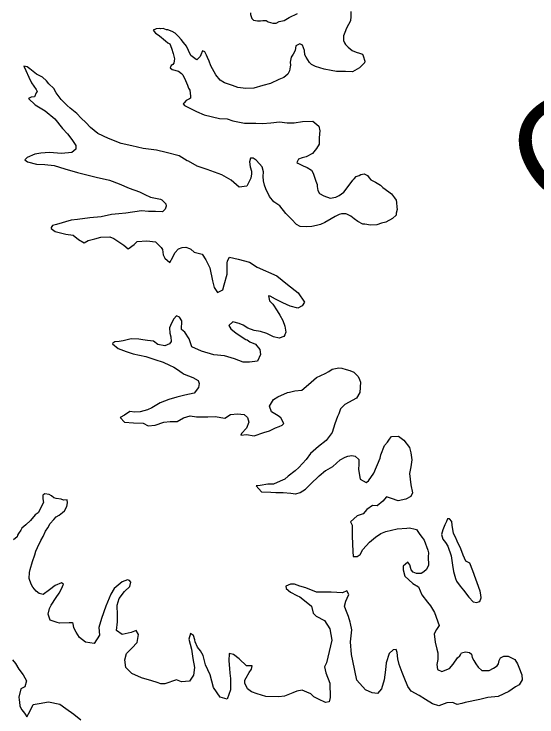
# Model space of a CAD drawing. Extents: x -492261 to -432772, y 1441225 to 1452922.
# Drawn here: x -461397.8 to -461352, y 1452131.3 to 1452192.9 of the extents above; entities that cross this region are included whole.
import ezdxf

# ---------------------------------------------------------------- set-up
doc = ezdxf.new("R2010")
doc.units = 0
doc.layers.add('Default', color=7, linetype='Continuous')

msp = doc.modelspace()

# ---------------------------------------------------------------- linework, layer by layer
at = {"layer": 'Default'}
for points in [[(-461368.312, 1452193.14), (-461368.306, 1452192.689), (-461368.326, 1452192.313), (-461368.497, 1452192.01), (-461368.668, 1452191.682), (-461368.838, 1452191.303), (-461368.935, 1452191.001), (-461368.929, 1452190.601), (-461368.852, 1452190.401), (-461368.775, 1452190.252), (-461368.546, 1452190.004), (-461368.191, 1452189.709), (-461367.839, 1452189.563), (-461367.537, 1452189.492), (-461367.285, 1452189.395), (-461367.208, 1452189.246), (-461367.077, 1452188.797), (-461367.1, 1452188.646), (-461367.273, 1452188.468), (-461367.545, 1452188.189), (-461368.142, 1452187.855), (-461368.768, 1452187.872), (-461369.545, 1452187.886), (-461370.022, 1452187.98), (-461370.625, 1452188.072), (-461371.027, 1452188.192), (-461371.404, 1452188.312), (-461371.758, 1452188.508), (-461371.935, 1452188.681), (-461372.217, 1452189.128), (-461372.32, 1452189.352), (-461372.375, 1452189.727), (-461372.453, 1452189.951), (-461372.531, 1452190.201), (-461372.758, 1452190.298), (-461373.107, 1452190.118), (-461373.176, 1452189.716), (-461373.348, 1452189.413), (-461373.545, 1452189.135), (-461373.614, 1452188.708), (-461373.585, 1452188.433), (-461373.608, 1452188.282), (-461373.679, 1452187.93), (-461373.826, 1452187.653), (-461374.172, 1452187.347), (-461374.621, 1452187.191), (-461375.343, 1452186.83), (-461376.017, 1452186.646), (-461376.815, 1452186.409), (-461377.517, 1452186.4), (-461378.194, 1452186.466), (-461378.672, 1452186.66), (-461379.377, 1452186.876), (-461379.756, 1452187.121), (-461380.138, 1452187.592), (-461380.574, 1452188.363)], [(-461377.103, 1452193.02), (-461377.101, 1452192.87), (-461376.971, 1452192.521), (-461376.819, 1452192.373), (-461376.493, 1452192.327), (-461376.217, 1452192.331), (-461376.017, 1452192.359), (-461375.716, 1452192.338), (-461375.54, 1452192.24), (-461375.137, 1452192.12), (-461374.837, 1452192.124), (-461374.588, 1452192.253), (-461374.138, 1452192.359), (-461373.716, 1452192.615), (-461372.969, 1452192.976)], [(-461380.574, 1452188.363), (-461380.73, 1452188.787), (-461380.859, 1452189.111), (-461380.962, 1452189.31), (-461381.091, 1452189.609), (-461381.318, 1452189.681), (-461381.464, 1452189.353), (-461381.512, 1452189.202), (-461381.808, 1452188.898), (-461381.859, 1452188.922), (-461382.314, 1452189.292), (-461382.546, 1452189.714), (-461382.701, 1452190.113), (-461382.956, 1452190.41), (-461383.185, 1452190.683), (-461383.414, 1452190.955), (-461383.693, 1452191.252), (-461383.971, 1452191.399), (-461384.348, 1452191.519), (-461384.474, 1452191.542), (-461384.75, 1452191.639), (-461384.975, 1452191.611), (-461385.051, 1452191.635), (-461385.377, 1452191.63), (-461385.426, 1452191.58), (-461385.625, 1452191.502), (-461385.421, 1452191.229), (-461385.194, 1452191.082), (-461384.916, 1452190.885), (-461384.713, 1452190.712), (-461384.561, 1452190.564), (-461384.358, 1452190.391), (-461384.182, 1452190.294), (-461384.026, 1452189.92), (-461383.87, 1452189.446), (-461383.79, 1452189.096), (-461383.764, 1452188.996), (-461383.786, 1452188.821), (-461383.809, 1452188.62), (-461383.907, 1452188.493), (-461384.057, 1452188.416), (-461384.154, 1452188.214), (-461383.952, 1452188.067), (-461383.399, 1452187.924), (-461383.145, 1452187.702), (-461383.094, 1452187.652), (-461383.043, 1452187.578), (-461382.787, 1452187.105), (-461382.631, 1452186.681), (-461382.527, 1452186.432), (-461382.424, 1452186.233), (-461382.396, 1452185.983), (-461382.343, 1452185.733), (-461382.365, 1452185.532), (-461382.44, 1452185.481), (-461382.564, 1452185.43), (-461382.738, 1452185.352), (-461382.911, 1452185.124), (-461383.01, 1452185.048), (-461382.883, 1452184.899), (-461382.605, 1452184.752), (-461381.824, 1452184.362), (-461381.168, 1452184.07), (-461379.812, 1452183.763), (-461379.135, 1452183.722), (-461378.656, 1452183.553), (-461377.627, 1452183.367), (-461376.625, 1452183.355), (-461376.048, 1452183.313), (-461375.322, 1452183.373), (-461374.547, 1452183.459), (-461373.87, 1452183.393), (-461373.268, 1452183.376), (-461372.543, 1452183.511), (-461371.642, 1452183.523), (-461371.11, 1452183.079), (-461371.029, 1452182.679), (-461371.051, 1452182.429), (-461371.071, 1452182.052), (-461371.089, 1452181.526), (-461371.31, 1452181.147), (-461371.654, 1452180.691), (-461372.227, 1452180.408), (-461372.577, 1452180.328), (-461372.875, 1452180.199), (-461373.047, 1452179.896), (-461372.946, 1452179.847), (-461372.467, 1452179.603), (-461372.114, 1452179.457), (-461371.735, 1452179.237), (-461371.607, 1452178.963), (-461371.554, 1452178.789), (-461371.372, 1452178.265), (-461371.243, 1452177.991), (-461371.24, 1452177.791), (-461371.186, 1452177.44), (-461371.057, 1452177.192), (-461370.679, 1452176.996), (-461370.125, 1452176.778), (-461369.6, 1452176.861), (-461369.326, 1452177.015)], [(-461369.326, 1452177.015), (-461368.904, 1452177.321), (-461368.535, 1452177.802), (-461368.116, 1452178.359), (-461368.018, 1452178.461), (-461367.82, 1452178.689), (-461367.571, 1452178.767), (-461367.421, 1452178.845), (-461367.122, 1452178.899), (-461366.844, 1452178.777), (-461366.691, 1452178.554), (-461366.539, 1452178.38), (-461366.135, 1452178.185), (-461365.706, 1452177.916), (-461365.503, 1452177.718), (-461364.972, 1452177.349), (-461364.719, 1452177.152), (-461364.464, 1452176.805), (-461364.311, 1452176.607), (-461364.283, 1452176.407), (-461364.253, 1452176.006), (-461364.25, 1452175.781), (-461364.32, 1452175.454), (-461364.318, 1452175.278), (-461364.64, 1452174.999), (-461365.237, 1452174.69), (-461365.612, 1452174.584), (-461366.011, 1452174.454), (-461366.586, 1452174.421), (-461367.063, 1452174.49), (-461367.239, 1452174.512), (-461367.693, 1452174.732), (-461367.997, 1452174.978), (-461368.3, 1452175.199), (-461368.653, 1452175.37), (-461368.729, 1452175.394), (-461369.105, 1452175.414), (-461369.329, 1452175.361), (-461369.678, 1452175.181), (-461370.026, 1452174.976), (-461370.573, 1452174.642), (-461370.971, 1452174.462), (-461371.296, 1452174.382), (-461371.72, 1452174.301), (-461372.171, 1452174.27), (-461372.748, 1452174.312), (-461373.05, 1452174.484), (-461373.508, 1452174.953), (-461373.99, 1452175.423), (-461374.525, 1452176.117), (-461375.056, 1452176.461), (-461375.438, 1452176.932), (-461375.747, 1452177.604), (-461375.877, 1452177.928), (-461375.957, 1452178.303), (-461375.987, 1452178.678), (-461375.967, 1452179.079), (-461376.073, 1452179.529), (-461376.302, 1452179.802), (-461376.607, 1452180.123), (-461376.86, 1452180.295), (-461377.085, 1452180.292), (-461377.181, 1452179.965), (-461377.125, 1452179.54), (-461377.02, 1452179.14), (-461377.017, 1452178.915), (-461377.062, 1452178.538), (-461377.403, 1452177.832), (-461378.104, 1452177.748), (-461378.788, 1452178.365), (-461379.596, 1452178.83), (-461380.905, 1452179.288), (-461381.785, 1452179.577), (-461382.543, 1452180.018), (-461382.644, 1452180.066), (-461383.351, 1452180.483), (-461384.482, 1452180.793), (-461385.336, 1452180.982), (-461386.516, 1452181.141), (-461387.496, 1452181.379), (-461388.425, 1452181.567), (-461389.533, 1452182.003), (-461390.491, 1452182.441), (-461391.124, 1452182.983), (-461391.531, 1452183.404), (-461391.937, 1452183.799), (-461392.318, 1452184.195), (-461392.9, 1452184.663), (-461393.179, 1452184.91), (-461393.687, 1452185.429), (-461394.146, 1452186.024), (-461394.351, 1452186.397), (-461394.782, 1452186.792), (-461394.986, 1452187.065), (-461395.341, 1452187.386), (-461395.846, 1452187.655), (-461396.453, 1452188.123), (-461396.681, 1452188.295), (-461396.982, 1452188.341), (-461396.802, 1452187.968), (-461396.544, 1452187.395)], [(-461396.544, 1452187.395), (-461396.286, 1452186.897), (-461395.903, 1452186.301), (-461395.8, 1452186.127), (-461395.874, 1452186.001), (-461396.045, 1452185.648), (-461396.32, 1452185.644), (-461396.569, 1452185.515), (-461395.985, 1452184.972), (-461395.102, 1452184.433), (-461394.241, 1452183.743), (-461393.578, 1452182.9), (-461393.146, 1452182.43), (-461392.764, 1452181.909), (-461392.406, 1452181.387), (-461392.402, 1452181.087), (-461392.774, 1452180.781), (-461393.674, 1452180.694), (-461394.728, 1452180.78), (-461395.478, 1452180.719), (-461396.003, 1452180.637), (-461396.676, 1452180.352), (-461396.874, 1452180.149), (-461396.646, 1452179.952), (-461395.867, 1452179.762), (-461395.14, 1452179.722), (-461394.312, 1452179.658), (-461393.381, 1452179.345), (-461392.275, 1452179.034), (-461390.641, 1452178.63), (-461389.46, 1452178.345), (-461388.604, 1452178.031), (-461387.722, 1452177.667), (-461386.841, 1452177.328), (-461386.362, 1452177.109), (-461385.858, 1452176.866), (-461384.979, 1452176.702), (-461384.878, 1452176.628), (-461384.523, 1452176.283), (-461384.495, 1452176.082), (-461384.566, 1452175.806), (-461384.814, 1452175.577), (-461385.416, 1452175.619), (-461386.042, 1452175.61), (-461386.644, 1452175.677), (-461388.019, 1452175.458), (-461388.644, 1452175.4), (-461389.27, 1452175.341), (-461390.194, 1452175.153), (-461391.17, 1452175.065), (-461392.27, 1452174.9), (-461392.821, 1452174.842), (-461394.118, 1452174.474), (-461394.468, 1452174.394), (-461394.566, 1452174.217), (-461394.565, 1452174.117), (-461394.21, 1452173.846), (-461393.281, 1452173.633), (-461392.653, 1452173.541), (-461392.172, 1452173.147), (-461391.667, 1452172.853), (-461391.319, 1452173.058), (-461390.745, 1452173.216), (-461390.221, 1452173.349), (-461389.419, 1452173.385), (-461389.067, 1452173.239), (-461388.208, 1452172.675), (-461387.827, 1452172.329), (-461387.306, 1452172.712), (-461387.034, 1452172.991), (-461386.183, 1452173.053), (-461385.431, 1452172.963), (-461384.923, 1452172.469), (-461384.82, 1452172.269), (-461384.739, 1452171.82), (-461384.61, 1452171.521), (-461384.179, 1452171.151), (-461383.91, 1452171.605), (-461383.739, 1452171.983), (-461383.418, 1452172.339), (-461383.094, 1452172.468), (-461382.769, 1452172.498), (-461382.442, 1452172.377), (-461382.316, 1452172.303), (-461382.037, 1452172.057), (-461381.333, 1452171.866), (-461381.026, 1452171.369), (-461380.666, 1452170.672), (-461380.425, 1452169.523), (-461380.292, 1452168.948), (-461379.986, 1452168.526), (-461379.513, 1452168.758), (-461379.394, 1452169.186), (-461379.155, 1452170.116), (-461379.135, 1452170.442), (-461379.143, 1452171.094), (-461379.121, 1452171.294), (-461378.949, 1452171.597), (-461378.171, 1452171.432), (-461377.19, 1452171.17), (-461376.508, 1452170.728)], [(-461376.508, 1452170.728), (-461374.795, 1452169.975), (-461373.858, 1452169.211), (-461372.921, 1452168.472), (-461372.359, 1452167.678), (-461372.555, 1452167.349), (-461372.954, 1452167.143), (-461373.607, 1452167.31), (-461374.262, 1452167.602), (-461374.893, 1452167.919), (-461375.372, 1452168.188), (-461375.523, 1452168.211), (-461375.442, 1452167.786), (-461375.138, 1452167.49), (-461374.754, 1452166.919), (-461374.524, 1452166.521), (-461374.267, 1452166.048), (-461374.085, 1452165.575), (-461374.003, 1452165.05), (-461374.075, 1452164.798), (-461374.173, 1452164.646), (-461374.572, 1452164.516), (-461375.075, 1452164.634), (-461375.655, 1452164.927), (-461376.233, 1452165.094), (-461376.761, 1452165.188), (-461377.339, 1452165.38), (-461377.744, 1452165.65), (-461378.096, 1452165.796), (-461378.649, 1452165.939), (-461378.996, 1452165.608), (-461378.817, 1452165.335), (-461378.361, 1452164.94), (-461377.502, 1452164.401), (-461377.376, 1452164.352), (-461377.148, 1452164.205), (-461376.645, 1452163.986), (-461376.288, 1452163.515), (-461376.232, 1452163.09), (-461376.475, 1452162.51), (-461377.175, 1452162.401), (-461377.726, 1452162.418), (-461378.506, 1452162.708), (-461379.387, 1452162.972), (-461380.315, 1452163.06), (-461381.396, 1452163.371), (-461382.253, 1452163.76), (-461382.463, 1452164.459), (-461382.846, 1452165.03), (-461383.15, 1452165.276), (-461383.11, 1452166.029), (-461383.314, 1452166.352), (-461383.591, 1452166.473), (-461383.813, 1452166.194), (-461384.009, 1452165.841), (-461384.204, 1452165.412), (-461384.173, 1452164.962), (-461384.093, 1452164.637), (-461384.063, 1452164.212), (-461384.185, 1452164.009), (-461384.609, 1452163.828), (-461385.212, 1452163.971), (-461385.591, 1452164.241), (-461386.118, 1452164.309), (-461386.545, 1452164.378), (-461386.896, 1452164.424), (-461387.573, 1452164.44), (-461388.247, 1452164.28), (-461388.597, 1452164.225), (-461388.997, 1452164.195), (-461389.171, 1452164.067), (-461389.196, 1452164.017), (-461388.689, 1452163.598), (-461387.984, 1452163.332), (-461387.38, 1452163.139), (-461386.275, 1452162.904), (-461385.47, 1452162.639), (-461384.765, 1452162.423), (-461384.186, 1452162.155), (-461383.832, 1452161.96), (-461383.504, 1452161.764), (-461383.1, 1452161.468), (-461382.898, 1452161.371), (-461382.142, 1452161.055), (-461381.688, 1452160.811), (-461381.609, 1452160.537), (-461381.655, 1452160.185), (-461382.049, 1452159.679), (-461382.848, 1452159.517), (-461383.547, 1452159.333), (-461384.271, 1452159.147), (-461385.019, 1452158.837), (-461385.739, 1452158.401), (-461386.113, 1452158.22), (-461386.762, 1452158.061), (-461387.238, 1452158.03), (-461387.689, 1452158.099), (-461388.136, 1452157.767), (-461388.534, 1452157.561), (-461388.153, 1452157.165), (-461387.351, 1452157.101)], [(-461387.351, 1452157.101), (-461386.498, 1452157.063), (-461386.07, 1452156.843), (-461385.444, 1452156.901), (-461384.696, 1452157.162), (-461384.146, 1452157.22), (-461383.519, 1452157.203), (-461382.972, 1452157.536), (-461382.399, 1452157.72), (-461381.821, 1452157.627), (-461380.844, 1452157.615), (-461380.193, 1452157.649), (-461379.34, 1452157.51), (-461378.843, 1452157.818), (-461378.242, 1452157.876), (-461377.64, 1452157.809), (-461377.361, 1452157.562), (-461377.256, 1452157.163), (-461377.449, 1452156.634), (-461377.894, 1452156.152), (-461377.942, 1452156.001), (-461377.442, 1452156.058), (-461376.764, 1452155.942), (-461375.941, 1452156.254), (-461375.417, 1452156.386), (-461374.895, 1452156.669), (-461374.595, 1452156.773), (-461374.321, 1452156.902), (-461374.173, 1452157.029), (-461374.43, 1452157.527), (-461374.658, 1452157.699), (-461375.264, 1452158.067), (-461375.42, 1452158.541), (-461375.078, 1452159.147), (-461374.705, 1452159.377), (-461373.858, 1452159.765), (-461373.683, 1452159.792), (-461373.209, 1452159.899), (-461372.583, 1452159.957), (-461372.013, 1452160.441), (-461371.32, 1452161.077), (-461370.548, 1452161.413), (-461370.225, 1452161.593), (-461369.927, 1452161.797), (-461369.352, 1452161.905), (-461369.076, 1452161.884), (-461368.699, 1452161.764), (-461368.397, 1452161.668), (-461368.044, 1452161.522), (-461367.664, 1452161.151), (-461367.535, 1452160.903), (-461367.457, 1452160.653), (-461367.52, 1452159.75), (-461367.814, 1452159.245), (-461368.834, 1452158.705), (-461369.205, 1452158.324), (-461369.349, 1452157.896), (-461369.471, 1452157.644), (-461369.688, 1452157.015), (-461369.929, 1452156.235), (-461370.471, 1452155.551), (-461371.14, 1452155.016), (-461371.833, 1452154.405), (-461372.202, 1452153.874), (-461372.844, 1452153.189), (-461373.191, 1452152.883), (-461373.786, 1452152.424), (-461374.084, 1452152.169), (-461374.482, 1452151.989), (-461375.08, 1452151.73), (-461375.581, 1452151.723), (-461376.255, 1452151.589), (-461376.606, 1452151.559), (-461376.123, 1452151.039), (-461375.321, 1452151.025), (-461374.87, 1452150.981), (-461374.243, 1452150.99), (-461373.566, 1452150.924), (-461373.165, 1452150.879), (-461373.115, 1452150.88), (-461372.74, 1452150.985), (-461372.268, 1452151.267), (-461371.823, 1452151.724), (-461371.081, 1452152.461), (-461370.511, 1452152.919), (-461370.486, 1452152.92), (-461369.89, 1452153.279), (-461369.221, 1452153.839), (-461368.798, 1452154.095), (-461368.549, 1452154.174), (-461368.199, 1452154.229), (-461367.923, 1452154.182), (-461367.593, 1452153.886), (-461367.612, 1452153.435), (-461367.632, 1452153.034), (-461367.577, 1452152.659), (-461367.495, 1452152.159), (-461366.965, 1452151.865), (-461366.742, 1452152.018), (-461366.274, 1452152.676), (-461365.74, 1452153.986)], [(-461365.74, 1452153.986), (-461365.669, 1452154.288), (-461365.354, 1452155.094), (-461365.083, 1452155.398), (-461364.911, 1452155.651), (-461364.739, 1452155.904), (-461364.113, 1452155.913), (-461363.657, 1452155.568), (-461363.148, 1452154.924), (-461363.041, 1452154.474), (-461362.958, 1452153.849), (-461363.05, 1452153.246), (-461363.143, 1452152.644), (-461363.029, 1452151.668), (-461362.895, 1452150.968), (-461363.041, 1452150.64), (-461363.464, 1452150.409), (-461364.138, 1452150.25), (-461364.742, 1452150.467), (-461365.17, 1452150.612), (-461365.491, 1452150.231), (-461365.986, 1452149.824), (-461366.387, 1452149.843), (-461366.884, 1452149.486), (-461367.229, 1452149.105), (-461367.753, 1452148.948), (-461368.322, 1452148.414), (-461368.193, 1452148.115), (-461368.181, 1452147.163), (-461368.113, 1452145.811), (-461368.107, 1452145.385), (-461367.731, 1452145.39), (-461367.483, 1452145.569), (-461367.238, 1452145.998), (-461366.67, 1452146.632), (-461366.125, 1452147.066), (-461365.679, 1452147.397), (-461365.23, 1452147.579), (-461364.231, 1452147.793), (-461363.38, 1452147.855), (-461363.155, 1452147.883), (-461362.653, 1452147.789), (-461362.552, 1452147.74), (-461362.246, 1452147.319), (-461362.041, 1452147.046), (-461361.863, 1452146.798), (-461361.551, 1452145.925), (-461361.498, 1452145.7), (-461361.518, 1452145.349), (-461361.483, 1452144.623), (-461361.679, 1452144.244), (-461361.902, 1452144.041), (-461362.125, 1452143.888), (-461362.551, 1452143.882), (-461362.828, 1452144.003), (-461363.006, 1452144.201), (-461363.137, 1452144.651), (-461363.315, 1452144.874), (-461363.712, 1452144.543), (-461363.708, 1452144.217), (-461363.55, 1452143.643), (-461362.865, 1452143.001), (-461362.36, 1452142.732), (-461362.075, 1452142.009), (-461361.591, 1452141.389), (-461361.311, 1452141.042), (-461360.953, 1452140.471), (-461360.562, 1452139.323), (-461360.783, 1452138.97), (-461360.978, 1452138.591), (-461360.893, 1452137.866), (-461360.76, 1452137.266), (-461360.681, 1452136.942), (-461360.673, 1452136.34), (-461360.767, 1452135.913), (-461360.686, 1452135.463), (-461360.333, 1452135.293), (-461359.635, 1452135.553), (-461359.34, 1452135.957), (-461358.946, 1452136.489), (-461358.748, 1452136.667), (-461358.674, 1452136.768), (-461358.601, 1452136.945), (-461358.252, 1452137.025), (-461357.9, 1452136.979), (-461357.723, 1452136.806), (-461357.669, 1452136.531), (-461357.515, 1452136.258), (-461357.336, 1452135.96), (-461357.132, 1452135.687), (-461356.802, 1452135.39), (-461356.176, 1452135.399), (-461355.778, 1452135.605), (-461355.455, 1452135.81), (-461355.357, 1452135.986), (-461355.286, 1452136.263), (-461355.188, 1452136.49), (-461354.89, 1452136.644), (-461354.514, 1452136.649), (-461353.909, 1452136.357), (-461353.678, 1452135.959)], [(-461393.191, 1452149.756), (-461393.145, 1452150.082), (-461393.173, 1452150.332), (-461393.499, 1452150.328), (-461393.7, 1452150.4), (-461394.127, 1452150.47), (-461394.328, 1452150.517), (-461394.556, 1452150.689), (-461394.758, 1452150.812), (-461395.135, 1452150.882), (-461395.308, 1452150.754), (-461395.304, 1452150.429), (-461395.25, 1452150.104), (-461395.714, 1452149.22), (-461395.987, 1452149.016), (-461396.381, 1452148.535), (-461396.802, 1452148.153), (-461397.149, 1452147.848), (-461397.222, 1452147.697), (-461397.443, 1452147.393), (-461397.517, 1452147.241), (-461397.565, 1452147.116), (-461397.862, 1452146.836)], [(-461378.984, 1452136.242), (-461378.925, 1452135.567), (-461378.919, 1452135.141), (-461378.863, 1452134.691), (-461378.85, 1452133.688), (-461379.14, 1452132.883), (-461379.743, 1452133.05), (-461380.331, 1452133.894), (-461380.646, 1452135.017), (-461381.033, 1452135.889), (-461381.245, 1452136.713), (-461381.475, 1452137.111), (-461381.73, 1452137.433), (-461381.937, 1452137.906), (-461381.989, 1452138.081), (-461382.094, 1452138.455), (-461382.347, 1452138.627), (-461382.491, 1452138.149), (-461382.279, 1452137.25), (-461382.143, 1452136.45), (-461382.007, 1452135.65), (-461382.098, 1452134.972), (-461382.442, 1452134.442), (-461383.143, 1452134.407), (-461383.596, 1452134.576), (-461384.618, 1452134.212), (-461384.969, 1452134.232), (-461385.271, 1452134.328), (-461385.75, 1452134.497), (-461386.655, 1452134.735), (-461387.486, 1452135.125), (-461388.019, 1452135.644), (-461388.128, 1452136.319), (-461387.96, 1452136.872), (-461387.491, 1452137.355), (-461387.046, 1452137.837), (-461386.93, 1452138.54), (-461387.11, 1452138.888), (-461387.559, 1452138.732), (-461388.358, 1452138.546), (-461388.839, 1452138.89), (-461388.749, 1452139.668), (-461388.756, 1452140.244), (-461388.793, 1452141.121), (-461388.6, 1452141.7), (-461388.157, 1452142.307), (-461387.687, 1452142.739), (-461387.592, 1452143.116), (-461387.694, 1452143.265), (-461387.895, 1452143.338), (-461388.344, 1452143.156), (-461389.038, 1452142.571), (-461389.332, 1452142.091), (-461389.794, 1452141.032), (-461390.155, 1452139.95), (-461390.395, 1452139.145), (-461390.337, 1452138.494), (-461390.803, 1452137.761), (-461391.556, 1452137.876), (-461392.088, 1452138.295), (-461392.394, 1452138.742), (-461392.6, 1452139.14), (-461392.63, 1452139.515), (-461392.731, 1452139.564), (-461393.006, 1452139.56), (-461393.857, 1452139.524), (-461394.059, 1452139.596), (-461394.662, 1452139.788), (-461394.845, 1452140.312), (-461394.726, 1452140.815), (-461394.58, 1452141.117), (-461394.138, 1452141.8), (-461393.867, 1452142.179), (-461393.672, 1452142.533), (-461393.502, 1452142.961), (-461393.679, 1452143.084), (-461394.227, 1452142.826), (-461394.723, 1452142.444), (-461395.268, 1452142.035), (-461395.62, 1452142.131), (-461395.899, 1452142.352), (-461396.179, 1452142.699), (-461396.333, 1452142.948), (-461396.489, 1452143.447), (-461396.471, 1452143.973), (-461396.4, 1452144.25), (-461396.208, 1452144.929), (-461396.016, 1452145.533), (-461395.92, 1452145.835), (-461395.774, 1452146.163), (-461395.481, 1452146.793), (-461395.286, 1452147.146), (-461395.066, 1452147.6), (-461394.87, 1452147.904), (-461394.649, 1452148.283), (-461394.353, 1452148.612), (-461394.131, 1452148.866), (-461393.882, 1452148.995), (-461393.585, 1452149.224), (-461393.411, 1452149.377), (-461393.191, 1452149.756)], [(-461359.111, 1452147.06), (-461359.29, 1452147.384), (-461359.425, 1452148.134), (-461359.455, 1452148.434), (-461359.658, 1452148.682), (-461359.834, 1452148.679), (-461359.906, 1452148.453), (-461360.052, 1452148.15), (-461360.222, 1452147.722), (-461360.341, 1452147.294), (-461360.236, 1452146.895), (-461360.006, 1452146.597), (-461359.802, 1452146.274), (-461359.515, 1452145.426), (-461359.379, 1452144.626), (-461359.297, 1452144.076), (-461359.113, 1452143.452), (-461359.035, 1452143.228), (-461358.703, 1452142.781), (-461358.423, 1452142.434), (-461357.964, 1452141.814), (-461357.583, 1452141.393), (-461357.257, 1452141.348), (-461357.107, 1452141.4), (-461356.982, 1452141.427), (-461356.861, 1452141.754), (-461356.915, 1452142.029), (-461356.969, 1452142.354), (-461357.594, 1452144.124)], [(-461357.594, 1452144.124), (-461357.878, 1452144.797), (-461358.206, 1452144.968), (-461358.439, 1452145.491), (-461358.647, 1452146.065), (-461358.981, 1452146.737), (-461359.111, 1452147.06)], [(-461353.678, 1452135.959), (-461353.575, 1452135.685), (-461353.315, 1452135.012), (-461353.284, 1452134.561), (-461353.554, 1452134.132), (-461353.852, 1452133.952), (-461354.448, 1452133.543), (-461355.369, 1452133.105), (-461356.295, 1452133.017), (-461356.994, 1452132.857), (-461358.268, 1452132.589), (-461358.568, 1452132.485), (-461358.967, 1452132.405), (-461359.194, 1452132.502), (-461359.345, 1452132.575), (-461359.871, 1452132.568), (-461360.569, 1452132.283), (-461361.148, 1452132.475), (-461361.754, 1452132.843), (-461362.309, 1452133.186), (-461363.016, 1452133.577), (-461363.297, 1452133.974), (-461363.633, 1452134.772), (-461363.789, 1452135.221), (-461364.074, 1452135.918), (-461364.181, 1452136.418), (-461364.238, 1452136.968), (-461364.317, 1452137.243), (-461364.592, 1452137.214), (-461364.939, 1452136.884), (-461365.203, 1452136.053), (-461365.27, 1452135.451), (-461365.384, 1452134.573), (-461365.599, 1452133.793), (-461365.969, 1452133.362), (-461366.421, 1452133.431), (-461367.001, 1452133.699), (-461367.763, 1452134.54), (-461368.112, 1452136.239), (-461368.244, 1452136.789), (-461368.334, 1452137.89), (-461368.197, 1452138.944), (-461368.33, 1452139.494), (-461368.357, 1452139.619), (-461368.513, 1452140.118), (-461368.747, 1452140.716), (-461368.851, 1452141.015), (-461368.732, 1452141.468), (-461368.61, 1452141.72), (-461368.464, 1452142.048), (-461368.643, 1452142.371), (-461369.017, 1452142.191), (-461370.02, 1452142.252), (-461371.297, 1452142.26), (-461372.254, 1452142.623), (-461372.757, 1452142.766), (-461373.236, 1452142.96), (-461373.586, 1452142.956), (-461373.985, 1452142.775), (-461373.957, 1452142.575), (-461373.577, 1452142.254), (-461373.022, 1452141.961), (-461372.77, 1452141.839), (-461372.213, 1452141.396), (-461371.757, 1452141.026), (-461371.598, 1452140.402), (-461371.345, 1452140.155), (-461370.613, 1452139.764), (-461370.128, 1452139.043), (-461369.964, 1452138.043), (-461370.439, 1452136.058), (-461370.61, 1452135.704), (-461370.477, 1452135.18), (-461370.14, 1452134.283), (-461370.123, 1452133.03), (-461370.194, 1452132.653), (-461370.518, 1452132.574), (-461371.123, 1452132.866), (-461371.552, 1452133.086), (-461371.806, 1452133.333), (-461372.159, 1452133.504), (-461372.562, 1452133.673), (-461373.036, 1452133.567), (-461373.385, 1452133.437), (-461374.108, 1452133.126), (-461374.608, 1452133.095), (-461375.761, 1452133.104), (-461376.516, 1452133.344), (-461376.994, 1452133.513), (-461377.348, 1452133.784), (-461377.58, 1452134.282), (-461377.583, 1452134.533), (-461377.486, 1452134.759), (-461377.217, 1452135.214), (-461376.995, 1452135.518), (-461376.949, 1452135.794), (-461377.45, 1452135.812), (-461378.084, 1452136.405), (-461378.59, 1452136.799), (-461378.967, 1452136.869), (-461378.984, 1452136.242)], [(-461397.949, 1452136.336), (-461397.694, 1452135.989), (-461397.412, 1452135.517), (-461397.029, 1452134.996), (-461396.747, 1452134.473), (-461396.89, 1452133.97), (-461397.239, 1452133.79), (-461397.404, 1452133.061), (-461397.376, 1452132.811), (-461397.348, 1452132.611), (-461397.319, 1452132.286), (-461397.164, 1452131.962), (-461396.986, 1452131.764), (-461396.859, 1452131.565), (-461396.705, 1452131.342), (-461396.436, 1452131.796), (-461396.143, 1452132.402), (-461395.619, 1452132.509), (-461394.819, 1452132.645), (-461393.814, 1452132.433), (-461393.283, 1452132.065), (-461392.575, 1452131.548), (-461391.967, 1452131.055)]]:
    msp.add_lwpolyline(points, dxfattribs=at)

# ---------------------------------------------------------------- texts
msp.add_text('OUACHITA', height=9.24, rotation=33.44451, dxfattribs=at).set_placement((-461350.476, 1452174.679))

doc.saveas('drawing.dxf')
